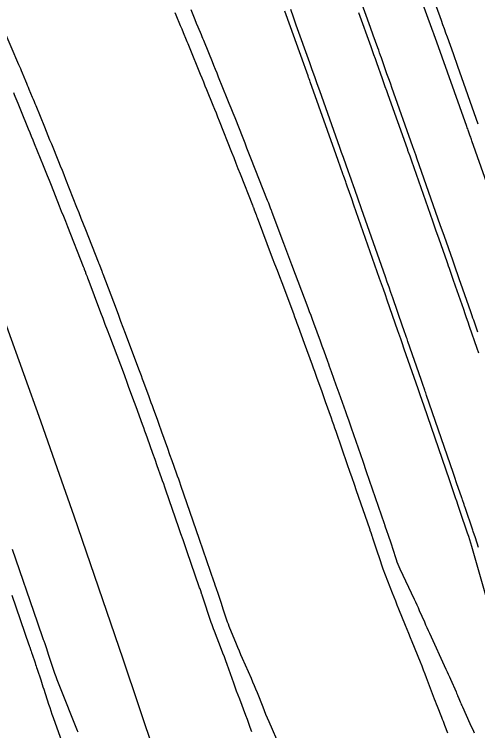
# Model space of a CAD drawing. Extents: x 954385 to 988206, y 1868364 to 1924553.
# Drawn here: x 957809.26 to 957836.08, y 1919816.22 to 1919857.64 of the extents above; entities that cross this region are included whole.
import ezdxf

# ---------------------------------------------------------------- set-up
doc = ezdxf.new("R2010")
doc.units = 0
for name, color, linetype in [('1', 7, 'Continuous'), ('Default', 7, 'Continuous'), ('Ex_Minor Contours', 7, 'Continuous')]:
    doc.layers.add(name, color=color, linetype=linetype)

msp = doc.modelspace()

# ---------------------------------------------------------------- linework, layer by layer
at = {"layer": '1'}
for points in [[(957837.785, 1919844.561), (957835.748, 1919850.325), (957835.723, 1919850.394), (957835.699, 1919850.463), (957835.674, 1919850.532), (957835.65, 1919850.601), (957835.552, 1919850.877), (957835.527, 1919850.946), (957835.502, 1919851.015), (957835.478, 1919851.084), (957835.453, 1919851.153), (957833.612, 1919856.291), (957833.573, 1919856.399), (957833.535, 1919856.507), (957833.515, 1919856.561), (957833.496, 1919856.615), (957832.093, 1919860.491)], [(957819.468, 1919857.914), (957819.703, 1919857.348), (957819.793, 1919857.13), (957819.884, 1919856.912), (957820.065, 1919856.476), (957820.111, 1919856.367), (957820.156, 1919856.258), (957820.2, 1919856.149), (957820.245, 1919856.04), (957820.702, 1919854.919), (957820.793, 1919854.696), (957820.884, 1919854.473), (957820.974, 1919854.25), (957821.065, 1919854.027), (957821.568, 1919852.792), (957821.682, 1919852.512), (957821.795, 1919852.231), (957821.907, 1919851.95), (957822.018, 1919851.669), (957822.479, 1919850.5), (957822.593, 1919850.211), (957822.707, 1919849.922), (957822.821, 1919849.634), (957822.935, 1919849.345), (957823.9, 1919846.897), (957823.916, 1919846.857), (957823.932, 1919846.816), (957823.948, 1919846.775), (957823.963, 1919846.734), (957824.07, 1919846.459), (957824.126, 1919846.313), (957824.137, 1919846.284), (957824.148, 1919846.255), (957824.159, 1919846.226), (957824.17, 1919846.196), (957824.844, 1919844.41), (957824.96, 1919844.102), (957825.076, 1919843.795), (957825.192, 1919843.487), (957825.308, 1919843.18), (957826.248, 1919840.687), (957826.331, 1919840.466), (957826.413, 1919840.245), (957826.495, 1919840.023), (957826.576, 1919839.801), (957826.955, 1919838.765), (957827.062, 1919838.47), (957827.17, 1919838.175), (957827.385, 1919837.586), (957827.439, 1919837.438), (957827.492, 1919837.291), (957827.546, 1919837.143), (957827.598, 1919836.995), (957827.875, 1919836.22), (957827.985, 1919835.914), (957828.039, 1919835.761), (957828.429, 1919834.67), (957828.511, 1919834.437), (957828.594, 1919834.203), (957828.675, 1919833.97), (957828.756, 1919833.736), (957829.422, 1919831.806), (957829.628, 1919831.207), (957830.665, 1919828.199), (957830.677, 1919828.166), (957830.688, 1919828.132), (957830.7, 1919828.098), (957830.711, 1919828.065), (957830.823, 1919827.732), (957830.838, 1919827.688), (957830.853, 1919827.644), (957831.081, 1919826.959), (957831.141, 1919826.777), (957831.359, 1919826.124), (957831.408, 1919825.985), (957831.46, 1919825.848), (957831.516, 1919825.713), (957831.577, 1919825.58), (957832.397, 1919823.831), (957832.474, 1919823.667), (957832.55, 1919823.502), (957832.624, 1919823.337), (957832.698, 1919823.172), (957832.992, 1919822.51), (957833.066, 1919822.345), (957833.141, 1919822.18), (957833.215, 1919822.015), (957833.291, 1919821.85), (957834.244, 1919819.776), (957834.31, 1919819.631), (957834.376, 1919819.486), (957834.441, 1919819.34), (957834.505, 1919819.194), (957834.825, 1919818.458), (957834.856, 1919818.387), (957834.886, 1919818.315), (957834.917, 1919818.244), (957834.948, 1919818.172), (957835.07, 1919817.886), (957835.1, 1919817.815), (957835.131, 1919817.743), (957835.163, 1919817.672), (957835.195, 1919817.601), (957835.629, 1919816.643), (957835.71, 1919816.464), (957835.788, 1919816.285), (957835.866, 1919816.105)], [(957836.555, 1919824.033), (957835.742, 1919826.861), (957835.683, 1919827.059), (957835.623, 1919827.256), (957835.56, 1919827.452), (957835.494, 1919827.648), (957835.07, 1919828.891), (957835.009, 1919829.068), (957834.973, 1919829.174), (957834.848, 1919829.54), (957834.839, 1919829.566), (957834.442, 1919830.718), (957832.972, 1919834.99), (957832.858, 1919835.319), (957832.745, 1919835.648), (957832.631, 1919835.977), (957832.517, 1919836.305), (957831.832, 1919838.278), (957831.706, 1919838.642), (957831.686, 1919838.7), (957831.666, 1919838.758), (957831.646, 1919838.816), (957831.626, 1919838.873), (957831.465, 1919839.335), (957830.845, 1919841.11), (957830.735, 1919841.425), (957830.625, 1919841.74), (957830.515, 1919842.055), (957830.404, 1919842.37), (957828.914, 1919846.607), (957828.786, 1919846.973), (957828.527, 1919847.706), (957828.506, 1919847.766), (957828.485, 1919847.826), (957828.464, 1919847.886), (957828.443, 1919847.945), (957828.309, 1919848.326), (957828.28, 1919848.407), (957828.276, 1919848.418), (957828.005, 1919849.18), (957827.886, 1919849.516), (957826.387, 1919853.73), (957826.356, 1919853.818), (957826.325, 1919853.905), (957826.294, 1919853.992), (957826.263, 1919854.079), (957826.107, 1919854.515), (957826.013, 1919854.776), (957824.996, 1919857.612), (957824.924, 1919857.814)], [(957836.149, 1919838.041), (957836.055, 1919838.311), (957835.61, 1919839.593), (957835.525, 1919839.839), (957835.439, 1919840.085), (957835.354, 1919840.33), (957835.268, 1919840.576), (957834.799, 1919841.921), (957834.664, 1919842.307), (957834.485, 1919842.821), (957834.44, 1919842.95), (957834.395, 1919843.079), (957834.35, 1919843.207), (957834.304, 1919843.336), (957833.845, 1919844.644), (957833.661, 1919845.165), (957833.478, 1919845.687), (957832.263, 1919849.14), (957832.238, 1919849.212), (957832.161, 1919849.43), (957832.078, 1919849.665), (957832.061, 1919849.712), (957832.044, 1919849.76), (957832.027, 1919849.807), (957832.011, 1919849.854), (957830.896, 1919852.988), (957830.814, 1919853.218), (957830.733, 1919853.448), (957830.651, 1919853.679), (957830.569, 1919853.909), (957830.241, 1919854.83), (957830.159, 1919855.061), (957830.077, 1919855.291), (957829.995, 1919855.521), (957829.912, 1919855.751), (957829.202, 1919857.734)], [(957808.619, 1919856.824), (957809.509, 1919854.741), (957809.56, 1919854.622), (957809.61, 1919854.503), (957809.661, 1919854.384), (957809.71, 1919854.265), (957809.91, 1919853.785), (957809.959, 1919853.667), (957810.008, 1919853.549), (957810.057, 1919853.431), (957810.106, 1919853.313), (957810.302, 1919852.842), (957810.351, 1919852.725), (957810.4, 1919852.607), (957810.448, 1919852.489), (957810.497, 1919852.371), (957811.003, 1919851.129), (957811.104, 1919850.882), (957811.204, 1919850.636), (957811.305, 1919850.389), (957811.405, 1919850.143), (957811.82, 1919849.126), (957811.922, 1919848.874), (957812.024, 1919848.622), (957812.124, 1919848.369), (957812.225, 1919848.116), (957812.863, 1919846.498), (957812.99, 1919846.175), (957813.118, 1919845.851), (957813.246, 1919845.528), (957813.373, 1919845.204), (957814.114, 1919843.328), (957814.127, 1919843.295), (957814.14, 1919843.262), (957814.153, 1919843.229), (957814.165, 1919843.196), (957814.242, 1919842.998), (957814.326, 1919842.78), (957814.34, 1919842.744), (957814.354, 1919842.707), (957814.368, 1919842.671), (957814.382, 1919842.634), (957815.149, 1919840.602), (957815.281, 1919840.251), (957815.414, 1919839.9), (957815.546, 1919839.549), (957815.678, 1919839.198), (957816.452, 1919837.149), (957816.525, 1919836.954), (957816.597, 1919836.759), (957816.669, 1919836.564), (957816.741, 1919836.369), (957817.044, 1919835.539), (957817.106, 1919835.369), (957817.168, 1919835.198), (957817.23, 1919835.028), (957817.293, 1919834.858), (957817.541, 1919834.176), (957817.604, 1919834.006), (957817.665, 1919833.836), (957817.727, 1919833.665), (957817.788, 1919833.494), (957818.124, 1919832.552), (957818.251, 1919832.198), (957818.377, 1919831.843), (957818.63, 1919831.135), (957818.693, 1919830.958), (957818.756, 1919830.78), (957818.818, 1919830.603), (957818.879, 1919830.425), (957819.596, 1919828.347), (957819.956, 1919827.303), (957820.809, 1919824.83), (957820.819, 1919824.801), (957820.829, 1919824.771), (957820.839, 1919824.742), (957820.849, 1919824.712), (957820.96, 1919824.383), (957820.977, 1919824.332), (957820.994, 1919824.281), (957821.223, 1919823.592), (957821.329, 1919823.275), (957821.503, 1919822.753), (957821.545, 1919822.631), (957821.588, 1919822.509), (957821.634, 1919822.389), (957821.681, 1919822.269), (957822.093, 1919821.25), (957822.178, 1919821.041), (957822.266, 1919820.832), (957822.355, 1919820.624), (957822.446, 1919820.417), (957822.963, 1919819.253), (957823.053, 1919819.048), (957823.141, 1919818.841), (957823.226, 1919818.634), (957823.31, 1919818.426), (957823.639, 1919817.591), (957823.722, 1919817.382), (957823.807, 1919817.175), (957823.894, 1919816.968), (957823.982, 1919816.761), (957824.626, 1919815.281)], [(957809.137, 1919826.724), (957810.592, 1919822.505), (957810.938, 1919821.501), (957810.954, 1919821.456), (957810.969, 1919821.411), (957810.984, 1919821.365), (957811, 1919821.32), (957811.098, 1919821.029), (957811.118, 1919820.967), (957811.226, 1919820.643), (957811.591, 1919819.548), (957811.655, 1919819.36), (957811.723, 1919819.173), (957811.793, 1919818.987), (957811.866, 1919818.802), (957812.904, 1919816.232), (957812.932, 1919816.161)]]:
    msp.add_lwpolyline(points, dxfattribs=at)
at = {"layer": 'Default'}
msp.add_arc((956871.597, 1919501.221), 996.448, 12.648055, 34.075074, dxfattribs=at)
at = {"layer": 'Ex_Minor Contours'}
for points in [[(957836.092, 1919839.255), (957836.01, 1919839.491), (957835.846, 1919839.963), (957835.805, 1919840.081), (957835.764, 1919840.199), (957835.723, 1919840.317), (957835.682, 1919840.435), (957835.112, 1919842.068), (957835.034, 1919842.293), (957834.955, 1919842.518), (957834.798, 1919842.968), (957834.758, 1919843.081), (957834.719, 1919843.194), (957834.68, 1919843.306), (957834.64, 1919843.419), (957834.157, 1919844.792), (957833.916, 1919845.477), (957832.585, 1919849.263), (957832.562, 1919849.327), (957832.518, 1919849.453), (957832.495, 1919849.517), (957832.385, 1919849.827), (957832.332, 1919849.977), (957831.113, 1919853.405), (957831.042, 1919853.605), (957830.971, 1919853.806), (957830.899, 1919854.007), (957830.828, 1919854.207), (957830.506, 1919855.115), (957830.453, 1919855.263), (957830.4, 1919855.41), (957830.348, 1919855.558), (957830.295, 1919855.706), (957830.03, 1919856.444), (957829.872, 1919856.886), (957828.97, 1919859.401)], [(957836.109, 1919851.293), (957834.927, 1919854.62), (957834.669, 1919855.346), (957834.325, 1919856.313), (957834.239, 1919856.555), (957834.152, 1919856.797), (957834.066, 1919857.038), (957833.979, 1919857.28), (957833.274, 1919859.241)], [(957834.346, 1919816.07), (957834.176, 1919816.528), (957834.133, 1919816.642), (957834.09, 1919816.756), (957834.046, 1919816.87), (957834.001, 1919816.984), (957833.752, 1919817.618), (957833.696, 1919817.762), (957833.641, 1919817.905), (957833.585, 1919818.049), (957833.53, 1919818.193), (957833.121, 1919819.269), (957833.035, 1919819.496), (957832.947, 1919819.723), (957832.857, 1919819.949), (957832.767, 1919820.175), (957832.29, 1919821.363), (957832.195, 1919821.598), (957832.1, 1919821.832), (957832.005, 1919822.067), (957831.909, 1919822.301), (957831.52, 1919823.248), (957831.426, 1919823.478), (957831.334, 1919823.709), (957831.242, 1919823.939), (957831.151, 1919824.171), (957830.611, 1919825.56), (957830.611, 1919825.561), (957830.376, 1919826.266), (957830.3, 1919826.493), (957830.224, 1919826.72), (957830.016, 1919827.346), (957830.007, 1919827.374), (957829.997, 1919827.402), (957829.988, 1919827.43), (957829.978, 1919827.458), (957829.93, 1919827.599), (957829.911, 1919827.654), (957829.865, 1919827.791), (957829.856, 1919827.818), (957829.846, 1919827.845), (957829.837, 1919827.873), (957829.827, 1919827.9), (957829.069, 1919830.09), (957828.94, 1919830.464), (957828.81, 1919830.838), (957828.681, 1919831.212), (957828.551, 1919831.586), (957827.879, 1919833.528), (957827.813, 1919833.718), (957827.746, 1919833.908), (957827.679, 1919834.098), (957827.612, 1919834.288), (957827.273, 1919835.235), (957827.07, 1919835.804), (957826.775, 1919836.632), (957826.71, 1919836.812), (957826.645, 1919836.993), (957826.58, 1919837.173), (957826.515, 1919837.353), (957826.055, 1919838.615), (957825.707, 1919839.567), (957825.638, 1919839.756), (957825.569, 1919839.945), (957825.499, 1919840.133), (957825.428, 1919840.321), (957824.755, 1919842.108), (957824.619, 1919842.468), (957824.483, 1919842.828), (957824.347, 1919843.189), (957824.211, 1919843.549), (957823.333, 1919845.875), (957823.319, 1919845.912), (957823.305, 1919845.949), (957823.291, 1919845.986), (957823.277, 1919846.023), (957823.205, 1919846.212), (957823.167, 1919846.312), (957823.117, 1919846.444), (957823.104, 1919846.478), (957823.091, 1919846.511), (957823.078, 1919846.544), (957823.065, 1919846.577), (957822.349, 1919848.392), (957822.225, 1919848.706), (957822.101, 1919849.019), (957821.977, 1919849.333), (957821.853, 1919849.647), (957821.133, 1919851.47), (957821.044, 1919851.695), (957820.954, 1919851.92), (957820.863, 1919852.145), (957820.772, 1919852.37), (957820.406, 1919853.267), (957820.315, 1919853.492), (957820.223, 1919853.716), (957820.132, 1919853.94), (957820.04, 1919854.165), (957819.399, 1919855.736), (957819.357, 1919855.839), (957819.314, 1919855.943), (957819.271, 1919856.047), (957819.228, 1919856.151), (957819.056, 1919856.565), (957818.97, 1919856.772), (957818.883, 1919856.98), (957818.631, 1919857.586), (957818.574, 1919857.722)], [(957836.124, 1919826.805), (957835.951, 1919827.366), (957835.95, 1919827.367), (957835.826, 1919827.73), (957835.795, 1919827.821), (957835.35, 1919829.124), (957835.335, 1919829.169), (957835.32, 1919829.214), (957835.305, 1919829.258), (957835.289, 1919829.303), (957835.198, 1919829.572), (957835.172, 1919829.648), (957835.161, 1919829.681), (957834.86, 1919830.558), (957834.757, 1919830.857), (957834.654, 1919831.157), (957833.124, 1919835.608), (957833.097, 1919835.684), (957833.071, 1919835.761), (957833.044, 1919835.838), (957833.018, 1919835.914), (957832.885, 1919836.297), (957832.805, 1919836.527), (957832.042, 1919838.725), (957832.017, 1919838.798), (957831.991, 1919838.872), (957831.965, 1919838.946), (957831.939, 1919839.02), (957831.811, 1919839.389), (957831.733, 1919839.611), (957831.158, 1919841.257), (957831.054, 1919841.556), (957830.949, 1919841.855), (957830.845, 1919842.154), (957830.74, 1919842.453), (957829.353, 1919846.396), (957829.135, 1919847.015), (957828.849, 1919847.83), (957828.829, 1919847.887), (957828.809, 1919847.943), (957828.789, 1919848), (957828.769, 1919848.056), (957828.654, 1919848.381), (957828.597, 1919848.541), (957828.304, 1919849.365), (957828.203, 1919849.649), (957828.102, 1919849.933), (957826.935, 1919853.219), (957826.792, 1919853.622), (957826.648, 1919854.024), (957826.504, 1919854.427), (957826.36, 1919854.83), (957825.575, 1919857.021), (957825.415, 1919857.468), (957825.255, 1919857.914)], [(957823.002, 1919816.159), (957822.919, 1919816.395), (957822.834, 1919816.63), (957822.748, 1919816.865), (957822.66, 1919817.099), (957822.304, 1919818.035), (957822.216, 1919818.269), (957822.129, 1919818.504), (957822.043, 1919818.739), (957821.959, 1919818.975), (957821.576, 1919820.047), (957821.497, 1919820.266), (957821.416, 1919820.484), (957821.334, 1919820.702), (957821.251, 1919820.92), (957820.837, 1919821.982), (957820.791, 1919822.103), (957820.747, 1919822.224), (957820.704, 1919822.345), (957820.662, 1919822.468), (957820.153, 1919823.995), (957820.145, 1919824.02), (957820.136, 1919824.046), (957820.128, 1919824.071), (957820.119, 1919824.096), (957820.05, 1919824.3), (957820.007, 1919824.426), (957819.986, 1919824.484), (957819.966, 1919824.543), (957819.266, 1919826.567), (957819.145, 1919826.914), (957819.025, 1919827.261), (957818.905, 1919827.608), (957818.785, 1919827.955), (957818.031, 1919830.132), (957817.97, 1919830.309), (957817.908, 1919830.485), (957817.846, 1919830.662), (957817.783, 1919830.838), (957817.532, 1919831.542), (957817.406, 1919831.894), (957817.28, 1919832.246), (957816.96, 1919833.142), (957816.89, 1919833.34), (957816.818, 1919833.537), (957816.747, 1919833.735), (957816.675, 1919833.933), (957816.304, 1919834.951), (957816.12, 1919835.454), (957815.876, 1919836.124), (957815.814, 1919836.292), (957815.753, 1919836.459), (957815.69, 1919836.627), (957815.628, 1919836.794), (957814.781, 1919839.037), (957814.654, 1919839.374), (957814.527, 1919839.71), (957814.4, 1919840.047), (957814.273, 1919840.383), (957813.535, 1919842.34), (957813.524, 1919842.371), (957813.512, 1919842.402), (957813.5, 1919842.433), (957813.488, 1919842.464), (957813.428, 1919842.62), (957813.405, 1919842.683), (957813.393, 1919842.714), (957813.328, 1919842.881), (957813.314, 1919842.919), (957813.299, 1919842.957), (957813.284, 1919842.995), (957813.269, 1919843.033), (957812.351, 1919845.357), (957812.234, 1919845.652), (957812.117, 1919845.948), (957812, 1919846.243), (957811.884, 1919846.539), (957811.409, 1919847.741), (957811.296, 1919848.026), (957811.182, 1919848.31), (957811.067, 1919848.595), (957810.952, 1919848.879), (957810.431, 1919850.154), (957810.344, 1919850.368), (957810.257, 1919850.581), (957810.169, 1919850.795), (957810.082, 1919851.009), (957809.641, 1919852.091), (957809.6, 1919852.192), (957809.559, 1919852.292), (957809.517, 1919852.392), (957809.476, 1919852.492), (957809.309, 1919852.892), (957809.268, 1919852.992), (957809.226, 1919853.092)], [(957809.113, 1919824.052), (957810.105, 1919821.188), (957810.116, 1919821.156), (957810.127, 1919821.124), (957810.138, 1919821.091), (957810.149, 1919821.059), (957810.2, 1919820.909), (957810.215, 1919820.866), (957810.23, 1919820.822), (957810.26, 1919820.734), (957810.275, 1919820.69), (957810.29, 1919820.646), (957810.458, 1919820.141), (957810.488, 1919820.05), (957810.519, 1919819.959), (957810.549, 1919819.867), (957810.58, 1919819.776), (957810.786, 1919819.154), (957810.831, 1919819.02), (957810.875, 1919818.886), (957810.919, 1919818.752), (957810.963, 1919818.618), (957811.245, 1919817.745), (957811.308, 1919817.555), (957811.371, 1919817.366), (957811.436, 1919817.177), (957811.503, 1919816.988), (957812.01, 1919815.567)]]:
    msp.add_lwpolyline(points, dxfattribs=at)

doc.saveas('drawing.dxf')
